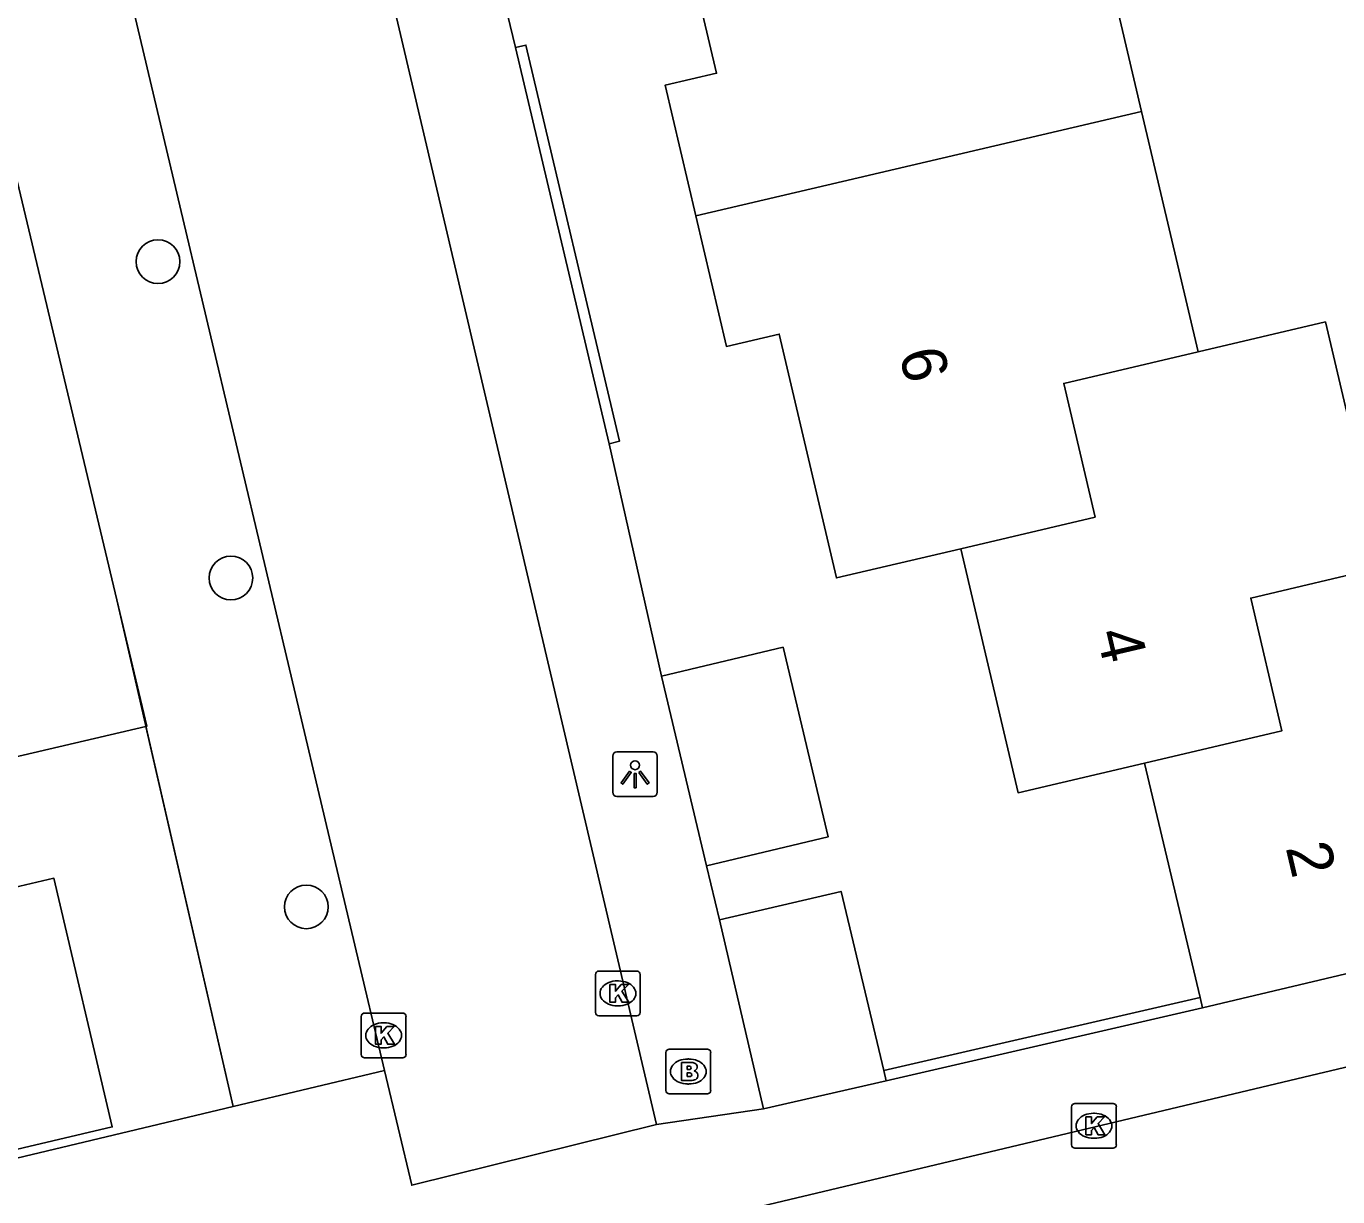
# Model space of a CAD drawing. Extents: x 158038 to 159242, y 380133 to 381214.
# Drawn here: x 158673.42 to 158702.78, y 380564.42 to 380590.63 of the extents above; entities that cross this region are included whole.
import ezdxf

# ---------------------------------------------------------------- set-up
doc = ezdxf.new("R2010")
doc.units = 0
for name, color, linetype in [('IMGEO_Boom', 7, 'Continuous'), ('IMGEO_Brandkraan', 7, 'Continuous'), ('IMGEO_Hek', 7, 'Continuous'), ('IMGEO_Kolk', 7, 'Continuous'), ('IMGEO_Lichtpunt', 7, 'Continuous'), ('IMGEO_Muur', 7, 'Continuous'), ('IMGEO_Pand', 7, 'Continuous'), ('IMGEO_Pand_nummerreeks', 7, 'Continuous'), ('IMGEO_Rijbaan_lokaal_open', 7, 'Continuous'), ('IMGEO_Voetpad_open', 7, 'Continuous')]:
    doc.layers.add(name, color=color, linetype=linetype)

msp = doc.modelspace()

# ---------------------------------------------------------------- linework, layer by layer
at = {"layer": 'IMGEO_Boom'}
for centre in [(158676.368, 380585.361), (158678.001, 380578.278), (158679.689, 380570.914)]:
    msp.add_circle(centre, 0.489, dxfattribs=at)
at = {"layer": 'IMGEO_Brandkraan'}
for p, q in [((158687.739, 380566.802), (158687.739, 380567.654)), ((158687.814, 380567.728), (158688.666, 380567.728)), ((158688.227, 380567.508), (158688.252, 380567.508)), ((158688.74, 380567.654), (158688.74, 380566.802)), ((158688.25, 380566.948), (158688.225, 380566.948)), ((158688.666, 380566.728), (158687.814, 380566.728))]:
    msp.add_line(p, q, dxfattribs=at)
for points in [[(158687.739, 380566.802), (158687.739, 380567.654)], [(158687.814, 380567.728), (158688.666, 380567.728)], [(158688.74, 380567.654), (158688.74, 380566.802)], [(158688.087, 380567.428), (158688.087, 380567.028), (158688.3, 380567.028)], [(158688.318, 380567.428), (158688.087, 380567.428)], [(158688.266, 380567.347), (158688.212, 380567.347), (158688.212, 380567.271)], [(158688.212, 380567.271), (158688.265, 380567.271)], [(158688.274, 380567.195), (158688.212, 380567.195), (158688.212, 380567.114)], [(158688.212, 380567.114), (158688.274, 380567.114)], [(158688.666, 380566.728), (158687.814, 380566.728)]]:
    msp.add_lwpolyline(points, dxfattribs=at)
for centre, radius, start, end in [((158687.816, 380567.652), 0.0765, 91.552, 178.448), ((158687.816, 380567.652), 0.0765, 91.552, 178.448), ((158688.664, 380567.652), 0.0765, 1.552, 88.448), ((158688.664, 380567.652), 0.0765, 1.552, 88.448), ((158688.267, 380567.309), 0.0379, 267.8285, 90.9355), ((158688.275, 380567.154), 0.0404, 269.8759, 90.5077), ((158688.322, 380567.283), 0.145, 59.4692, 91.5367), ((158688.347, 380567.33), 0.0922, 285.5137, 58.1501), ((158688.352, 380567.138), 0.105, 301.3115, 78.989), ((158688.306, 380567.279), 0.251, 268.6676, 293.5347), ((158687.816, 380566.804), 0.0765, 181.552, 268.448), ((158687.816, 380566.804), 0.0765, 181.552, 268.448), ((158688.664, 380566.804), 0.0765, 271.552, 358.448), ((158688.664, 380566.804), 0.0765, 271.552, 358.448)]:
    msp.add_arc(centre, radius, start, end, dxfattribs=at)
for centre, major_axis, ratio, start_param, end_param in [((158688.226, 380567.228), (-0.387, 0.002), 0.722429, 4.712389, 7.853982), ((158688.251, 380567.228), (-0.39, 0.002), 0.717154, 1.570796, 4.712389)]:
    msp.add_ellipse(centre, major_axis=major_axis, ratio=ratio, start_param=start_param, end_param=end_param, dxfattribs=at)
at = {"layer": 'IMGEO_Hek'}
for points in [[(158675.828, 380576.136), (158675.45, 380577.785)], [(158676.066, 380575.097), (158675.828, 380576.136)], [(158678.049, 380566.443), (158676.066, 380575.097)], [(158664.016, 380563.096), (158678.049, 380566.443)]]:
    msp.add_lwpolyline(points, dxfattribs=at)
at = {"layer": 'IMGEO_Kolk'}
for p, q in [((158686.163, 380568.551), (158686.163, 380569.403)), ((158686.238, 380569.477), (158687.09, 380569.477)), ((158686.651, 380569.257), (158686.676, 380569.257)), ((158687.164, 380569.403), (158687.164, 380568.551)), ((158686.674, 380568.697), (158686.649, 380568.697)), ((158680.919, 380567.611), (158680.919, 380568.463)), ((158680.994, 380568.537), (158681.846, 380568.537)), ((158681.92, 380568.463), (158681.92, 380567.611)), ((158687.09, 380568.477), (158686.238, 380568.477)), ((158681.407, 380568.317), (158681.432, 380568.317)), ((158681.846, 380567.537), (158680.994, 380567.537)), ((158681.43, 380567.757), (158681.405, 380567.757)), ((158696.82, 380565.586), (158696.82, 380566.438)), ((158696.895, 380566.512), (158697.747, 380566.512)), ((158697.821, 380566.438), (158697.821, 380565.586)), ((158697.308, 380566.292), (158697.333, 380566.292)), ((158697.331, 380565.732), (158697.306, 380565.732)), ((158697.747, 380565.512), (158696.895, 380565.512))]:
    msp.add_line(p, q, dxfattribs=at)
for points in [[(158686.163, 380568.551), (158686.163, 380569.403)], [(158686.238, 380569.477), (158687.09, 380569.477)], [(158687.164, 380569.403), (158687.164, 380568.551)], [(158686.484, 380569.177), (158686.607, 380569.177), (158686.607, 380569.026), (158686.737, 380569.177), (158686.901, 380569.177), (158686.755, 380569.026), (158686.908, 380568.777), (158686.756, 380568.777), (158686.671, 380568.941), (158686.607, 380568.874), (158686.607, 380568.777), (158686.484, 380568.777), (158686.484, 380569.177)], [(158680.919, 380567.611), (158680.919, 380568.463)], [(158680.994, 380568.537), (158681.846, 380568.537)], [(158681.92, 380568.463), (158681.92, 380567.611)], [(158687.09, 380568.477), (158686.238, 380568.477)], [(158681.24, 380568.237), (158681.363, 380568.237), (158681.363, 380568.086), (158681.493, 380568.237), (158681.657, 380568.237), (158681.511, 380568.086), (158681.664, 380567.837), (158681.512, 380567.837), (158681.427, 380568.001), (158681.363, 380567.934), (158681.363, 380567.837), (158681.24, 380567.837), (158681.24, 380568.237)], [(158681.846, 380567.537), (158680.994, 380567.537)], [(158696.82, 380565.586), (158696.82, 380566.438)], [(158696.895, 380566.512), (158697.747, 380566.512)], [(158697.821, 380566.438), (158697.821, 380565.586)], [(158697.141, 380566.212), (158697.264, 380566.212), (158697.264, 380566.061), (158697.394, 380566.212), (158697.558, 380566.212), (158697.412, 380566.061), (158697.565, 380565.812), (158697.413, 380565.812), (158697.328, 380565.976), (158697.264, 380565.909), (158697.264, 380565.812), (158697.141, 380565.812), (158697.141, 380566.212)], [(158697.747, 380565.512), (158696.895, 380565.512)]]:
    msp.add_lwpolyline(points, dxfattribs=at)
for centre, start, end in [((158686.24, 380569.401), 91.552, 178.448), ((158686.24, 380569.401), 91.552, 178.448), ((158687.088, 380569.401), 1.552, 88.448), ((158687.088, 380569.401), 1.552, 88.448), ((158680.996, 380568.461), 91.552, 178.448), ((158680.996, 380568.461), 91.552, 178.448), ((158681.844, 380568.461), 1.552, 88.448), ((158681.844, 380568.461), 1.552, 88.448), ((158686.24, 380568.553), 181.552, 268.448), ((158686.24, 380568.553), 181.552, 268.448), ((158687.088, 380568.553), 271.552, 358.448), ((158687.088, 380568.553), 271.552, 358.448), ((158680.996, 380567.613), 181.552, 268.448), ((158680.996, 380567.613), 181.552, 268.448), ((158681.844, 380567.613), 271.552, 358.448), ((158681.844, 380567.613), 271.552, 358.448), ((158696.897, 380566.436), 91.552, 178.448), ((158696.897, 380566.436), 91.552, 178.448), ((158697.745, 380566.436), 1.552, 88.448), ((158697.745, 380566.436), 1.552, 88.448), ((158696.897, 380565.588), 181.552, 268.448), ((158696.897, 380565.588), 181.552, 268.448), ((158697.745, 380565.588), 271.552, 358.448), ((158697.745, 380565.588), 271.552, 358.448)]:
    msp.add_arc(centre, 0.0765, start, end, dxfattribs=at)
for centre, major_axis, ratio, start_param, end_param in [((158686.65, 380568.977), (-0.387, 0.002), 0.722429, 4.712389, 7.853982), ((158686.675, 380568.977), (-0.39, 0.002), 0.717154, 1.570796, 4.712389), ((158681.406, 380568.037), (-0.387, 0.002), 0.722429, 4.712389, 7.853982), ((158681.431, 380568.037), (-0.39, 0.002), 0.717154, 1.570796, 4.712389), ((158697.307, 380566.012), (-0.387, 0.002), 0.722429, 4.712389, 7.853982), ((158697.332, 380566.012), (-0.39, 0.002), 0.717154, 1.570796, 4.712389)]:
    msp.add_ellipse(centre, major_axis=major_axis, ratio=ratio, start_param=start_param, end_param=end_param, dxfattribs=at)
at = {"layer": 'IMGEO_Lichtpunt'}
for p, q in [((158686.549, 380574.287), (158686.549, 380573.48)), ((158686.549, 380574.287), (158686.549, 380573.48)), ((158687.451, 380574.382), (158686.643, 380574.382)), ((158687.451, 380574.382), (158686.643, 380574.382)), ((158687.545, 380573.48), (158687.545, 380574.287)), ((158687.545, 380573.48), (158687.545, 380574.287)), ((158686.643, 380573.386), (158687.451, 380573.386)), ((158686.643, 380573.386), (158687.451, 380573.386))]:
    msp.add_line(p, q, dxfattribs=at)
for points in [[(158686.923, 380573.951), (158686.962, 380573.923), (158686.774, 380573.661), (158686.736, 380573.688), (158686.923, 380573.951)], [(158687.135, 380573.923), (158687.173, 380573.95), (158687.36, 380573.688), (158687.321, 380573.66), (158687.135, 380573.923)], [(158687.025, 380573.903), (158687.072, 380573.903), (158687.072, 380573.581), (158687.025, 380573.581), (158687.025, 380573.903)]]:
    msp.add_lwpolyline(points, dxfattribs=at)
msp.add_circle((158687.048, 380574.085), 0.0994, dxfattribs=at)
for centre, start, end in [((158686.643, 380574.287), 90, 180), ((158686.643, 380574.287), 90, 180), ((158687.451, 380574.287), 0, 90), ((158687.451, 380574.287), 0, 90), ((158686.643, 380573.48), 180, 270), ((158686.643, 380573.48), 180, 270), ((158687.451, 380573.48), 270, 0), ((158687.451, 380573.48), 270, 360)]:
    msp.add_arc(centre, 0.0946, start, end, dxfattribs=at)
at = {"layer": 'IMGEO_Muur'}
for points in [[(158684.369, 380590.154), (158684.603, 380590.209), (158686.699, 380581.338), (158686.465, 380581.283)], [(158686.465, 380581.283), (158684.369, 380590.154)], [(158692.614, 380567.25), (158699.697, 380568.888)], [(158699.753, 380568.654), (158692.67, 380567.017)]]:
    msp.add_lwpolyline(points, dxfattribs=at)
at = {"layer": 'IMGEO_Pand'}
for points in [[(158688.406, 380586.385), (158687.719, 380589.309), (158688.872, 380589.58), (158687.591, 380595.031), (158690.393, 380595.689)], [(158698.388, 380588.719), (158697.13, 380594.07)], [(158698.388, 380588.719), (158688.406, 380586.385)], [(158699.652, 380583.342), (158698.388, 380588.719)], [(158670.036, 380587.207), (158673.036, 380587.921), (158675.45, 380577.785), (158676.122, 380574.962), (158676.098, 380574.956)], [(158694.339, 380578.933), (158691.557, 380578.279), (158690.274, 380583.739), (158689.093, 380583.461), (158688.406, 380586.385)], [(158703.792, 380578.525), (158702.502, 380584.012), (158699.652, 380583.342)], [(158694.339, 380578.933), (158697.347, 380579.64), (158696.644, 380582.635), (158699.652, 380583.342)], [(158698.452, 380574.133), (158695.623, 380573.469), (158694.339, 380578.933)], [(158703.792, 380578.525), (158700.831, 380577.829), (158701.529, 380574.856), (158698.452, 380574.133)], [(158687.636, 380576.078), (158690.36, 380576.726), (158691.369, 380572.481), (158688.645, 380571.833)], [(158688.645, 380571.833), (158687.636, 380576.078)], [(158676.098, 380574.956), (158670.595, 380573.666)], [(158699.697, 380568.888), (158698.452, 380574.133)], [(158671.369, 380570.929), (158672.675, 380565.362), (158675.344, 380565.988), (158674.038, 380571.555), (158671.369, 380570.929)], [(158688.935, 380570.621), (158691.661, 380571.259), (158692.614, 380567.25)], [(158689.925, 380566.39), (158688.935, 380570.621)], [(158705.856, 380570.103), (158699.753, 380568.654)], [(158699.697, 380568.888), (158699.753, 380568.654)], [(158692.67, 380567.017), (158692.614, 380567.25)], [(158692.67, 380567.017), (158689.925, 380566.39)]]:
    msp.add_lwpolyline(points, dxfattribs=at)
at = {"layer": 'IMGEO_Rijbaan_lokaal_open'}
for points in [[(158675.144, 380618.798), (158687.531, 380566.04)], [(158681.44, 380567.252), (158674.8, 380595.318), (158643.438, 380587.928)], [(158678.162, 380561.39), (158681.626, 380562.216), (158688.944, 380563.986), (158704.337, 380567.651)], [(158687.531, 380566.04), (158682.048, 380564.681), (158681.44, 380567.252)]]:
    msp.add_lwpolyline(points, dxfattribs=at)
at = {"layer": 'IMGEO_Voetpad_open'}
for points in [[(158684.369, 380590.154), (158683.126, 380595.308)], [(158687.636, 380576.078), (158686.465, 380581.283)], [(158676.098, 380574.956), (158678.049, 380566.443)], [(158688.935, 380570.621), (158688.645, 380571.833)], [(158678.049, 380566.443), (158681.44, 380567.252)], [(158678.049, 380566.443), (158664.016, 380563.096)], [(158689.925, 380566.39), (158687.531, 380566.04)]]:
    msp.add_lwpolyline(points, dxfattribs=at)

# ---------------------------------------------------------------- texts
at = {"layer": 'IMGEO_Pand_nummerreeks'}
for s, rotation, p in [('6', 283.3194, (158692.954, 380583.315)), ('4', 283.2242, (158697.371, 380577.045)), ('2', 283.229, (158701.609, 380572.243))]:
    msp.add_text(s, height=1, rotation=rotation, dxfattribs=at).set_placement(p)

doc.saveas('drawing.dxf')
